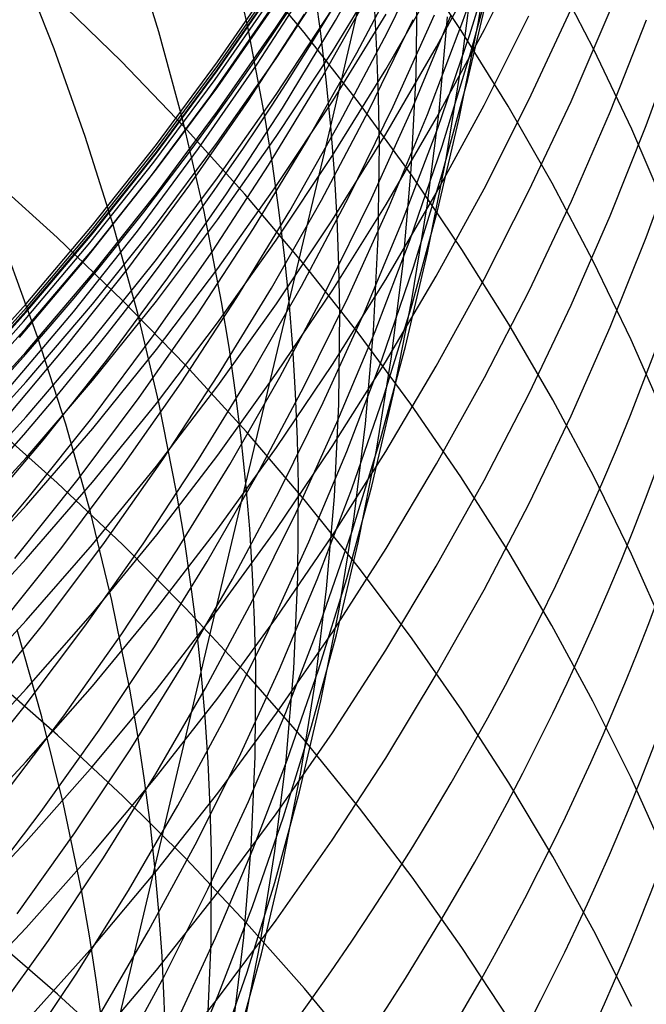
# Model space of a CAD drawing. Extents: x -383 to 1849, y -1185 to -529.
# Tile 837 of 870: x 1843.13 to 1846.12, y -941.3 to -936.61. Entities that reach past the tile are written whole.
import ezdxf

# ---------------------------------------------------------------- set-up
doc = ezdxf.new("R2010")
doc.units = 0
doc.layers.add('PREDEFINITO', color=7, linetype='CONTINUOUS')

msp = doc.modelspace()

# ---------------------------------------------------------------- linework, layer by layer
at = {"layer": 'PREDEFINITO'}
for p, q in [((1844.610854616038, -937.1159266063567, 533.3554544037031), (1844.984001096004, -935.524609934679, 536.637309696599)), ((1845.240708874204, -936.6163531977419, 550.1332554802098), (1845.394374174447, -936.1673536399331, 550.0057751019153)), ((1845.315498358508, -936.6193470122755, 542.8323732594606), (1845.389762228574, -936.1648543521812, 542.6670928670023)), ((1844.215445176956, -936.6435224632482, 531.1156261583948), (1844.116434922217, -936.2102096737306, 530.9137670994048)), ((1844.633831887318, -936.6125915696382, 562.1779679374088), (1844.874459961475, -936.1871061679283, 562.1211745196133)), ((1845.273907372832, -936.6795307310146, 548.3610310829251), (1845.412067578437, -936.2287414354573, 548.2237206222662)), ((1845.343755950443, -936.655206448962, 593.0404572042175), (1845.558135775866, -936.2273696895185, 593.1554052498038)), ((1843.791135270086, -936.666894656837, 529.0729546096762), (1843.659212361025, -936.2422793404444, 528.8692016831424)), ((1844.35083622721, -936.6446653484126, 581.6288093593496), (1844.618060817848, -936.2346574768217, 581.6806192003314)), ((1844.880714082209, -936.6688804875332, 557.1193514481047), (1845.093337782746, -936.2330952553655, 557.0323912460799)), ((1845.232454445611, -936.6598551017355, 627.5173341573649), (1844.994704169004, -936.3039700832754, 627.7605751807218)), ((1845.11437779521, -936.7386188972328, 591.3549709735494), (1845.342385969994, -936.3153172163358, 591.4601209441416)), ((1845.278968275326, -936.7642547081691, 546.5761174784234), (1845.401487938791, -936.3120784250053, 546.4290109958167)), ((1843.291606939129, -936.748178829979, 527.0308424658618), (1843.127917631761, -936.3338460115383, 526.8265384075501)), ((1844.483964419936, -936.6707987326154, 629.8216751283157), (1844.207507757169, -936.3391409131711, 630.0570834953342)), ((1844.618382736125, -936.7603884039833, 586.4682263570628), (1844.872839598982, -936.3464335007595, 586.5447654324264)), ((1844.735084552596, -936.7670883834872, 558.8386716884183), (1844.961683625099, -936.3369461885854, 558.7621298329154)), ((1845.234914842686, -936.8212294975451, 541.0238465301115), (1845.292198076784, -936.3680039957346, 540.849901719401)), ((1844.070973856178, -936.8094179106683, 576.9650839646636), (1844.350800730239, -936.4055932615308, 576.9880133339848)), ((1844.260454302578, -936.8204296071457, 567.1663954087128), (1844.527664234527, -936.4085779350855, 567.139101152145)), ((1844.351091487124, -936.7938092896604, 583.2317727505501), (1844.618392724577, -936.3853222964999, 583.290645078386)), ((1845.865213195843, -936.7506592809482, 625.2026740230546), (1845.669666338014, -936.3746945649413, 625.4499596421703)), ((1844.069564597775, -936.8522317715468, 573.7013301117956), (1844.349552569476, -936.4486173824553, 573.7113000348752)), ((1844.071008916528, -936.8462234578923, 578.4078461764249), (1844.350840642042, -936.4432799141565, 578.4427242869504)), ((1844.071603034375, -936.8280499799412, 575.435875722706), (1844.351469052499, -936.4242546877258, 575.4487206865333)), ((1844.56342018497, -936.6744774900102, 533.1544795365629), (1844.533247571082, -936.4541001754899, 533.0548037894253)), ((1844.56772825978, -936.88575926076, 560.5432930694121), (1844.808026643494, -936.4615359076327, 560.4770117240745)), ((1844.872756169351, -936.8458510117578, 589.6863902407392), (1845.114029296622, -936.4272049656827, 589.7817326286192)), ((1845.017432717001, -936.8736270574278, 537.1998515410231), (1845.023385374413, -936.4239995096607, 537.0108189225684)), ((1845.264068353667, -936.8948695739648, 544.7880482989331), (1845.370491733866, -936.4422806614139, 544.6314718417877)), ((1843.610540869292, -936.807032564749, 632.093795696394), (1843.297362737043, -936.5013423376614, 632.3187796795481)), ((1844.058746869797, -936.894427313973, 572.0657255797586), (1844.338766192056, -936.4906536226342, 572.0669563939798)), ((1844.072215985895, -936.9287148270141, 579.9459001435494), (1844.352114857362, -936.5266403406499, 579.9896483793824)), ((1844.351118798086, -936.9651319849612, 584.8235019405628), (1844.618427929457, -936.5578958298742, 584.8902352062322)), ((1844.831029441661, -936.7558877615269, 535.18528597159), (1844.818762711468, -936.5329640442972, 535.0878104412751)), ((1844.039039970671, -936.9704932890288, 570.4435970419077), (1844.319001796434, -936.5666899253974, 570.4352419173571)), ((1844.218961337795, -936.9946658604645, 565.5365894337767), (1844.486018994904, -936.5834375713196, 565.4999096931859)), ((1844.619923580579, -936.9954687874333, 588.0315143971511), (1844.874379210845, -936.5831809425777, 588.1168371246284)), ((1844.908388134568, -937.022845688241, 553.7557873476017), (1845.106285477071, -936.5851036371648, 553.6491603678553)), ((1845.001678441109, -937.0264532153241, 552.0133010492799), (1845.184943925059, -936.5851664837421, 551.896466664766)), ((1845.127167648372, -937.0471732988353, 539.2058216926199), (1845.167276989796, -936.5956492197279, 539.0234491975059)), ((1845.341971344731, -937.0160245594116, 594.6172583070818), (1845.556292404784, -936.589977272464, 594.740641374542)), ((1845.556036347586, -936.9916714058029, 596.3168772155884), (1845.756511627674, -936.561912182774, 596.4501262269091)), ((1845.756775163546, -936.998582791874, 598.0250355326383), (1845.943162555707, -936.5659103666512, 598.1681699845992)), ((1844.071003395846, -937.0459003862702, 581.5777979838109), (1844.35083622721, -936.6446653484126, 581.6288093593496)), ((1844.29792283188, -937.0786324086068, 531.3201234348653), (1844.215445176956, -936.6435224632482, 531.1156261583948)), ((1844.380080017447, -937.0302931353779, 562.2340734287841), (1844.633831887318, -936.6125915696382, 562.1779679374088)), ((1844.792328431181, -937.0416444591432, 555.4855148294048), (1845.004473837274, -936.6076363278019, 555.3890091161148)), ((1845.072437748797, -937.0605492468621, 550.2602470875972), (1845.240708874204, -936.6163531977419, 550.1332554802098)), ((1845.225404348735, -937.0713710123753, 542.9979564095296), (1845.315498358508, -936.6193470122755, 542.8323732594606)), ((1845.945033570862, -937.044907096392, 599.7397596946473), (1846.117098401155, -936.6104226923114, 599.8927377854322)), ((1843.907163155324, -937.0940841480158, 529.2798129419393), (1843.791135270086, -936.666894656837, 529.0729546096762)), ((1844.747696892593, -937.0090975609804, 629.581174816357), (1844.483964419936, -936.6707987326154, 629.8216751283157)), ((1844.589302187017, -936.895103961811, 533.2547033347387), (1844.56342018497, -936.6744774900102, 533.1544795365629)), ((1844.654474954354, -937.0979130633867, 557.2055458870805), (1844.880714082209, -936.6688804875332, 557.1193514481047)), ((1845.115767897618, -937.0763553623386, 592.9270103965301), (1845.343755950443, -936.655206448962, 593.0404572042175)), ((1845.120882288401, -937.1259912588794, 548.4979741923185), (1845.273907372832, -936.6795307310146, 548.3610310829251)), ((1845.456568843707, -937.0213381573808, 627.269910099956), (1845.232454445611, -936.6598551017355, 627.5173341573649)), ((1846.115817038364, -937.1131511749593, 601.46481744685), (1846.273362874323, -936.6771567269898, 601.6277635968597)), ((1843.440044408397, -937.1658520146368, 527.2387466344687), (1843.291606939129, -936.748178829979, 527.0308424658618)), ((1844.873021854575, -937.1547373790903, 591.2513075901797), (1845.11437779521, -936.7386188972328, 591.3549709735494)), ((1844.071190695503, -937.1935411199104, 583.1738516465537), (1844.351091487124, -936.7938092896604, 583.2317727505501)), ((1844.351077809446, -937.1661175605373, 586.3929030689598), (1844.618382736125, -936.7603884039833, 586.4682263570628)), ((1844.495120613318, -937.1899683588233, 558.9144288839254), (1844.735084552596, -936.7670883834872, 558.8386716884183)), ((1844.838991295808, -936.9788572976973, 535.2831910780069), (1844.831029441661, -936.7558877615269, 535.18528597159)), ((1845.141366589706, -937.2126112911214, 546.7230104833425), (1845.278968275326, -936.7642547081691, 546.5761174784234)), ((1846.046228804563, -937.1311676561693, 624.9520593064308), (1845.865213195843, -936.7506592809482, 625.2026740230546)), ((1843.911916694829, -937.1203644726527, 631.8627734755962), (1843.610540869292, -936.807032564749, 632.093795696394)), ((1843.778786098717, -937.20394285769, 576.94236479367), (1844.070973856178, -936.8094179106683, 576.9650839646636)), ((1843.779375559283, -937.2225464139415, 575.4230278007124), (1844.071603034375, -936.8280499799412, 575.435875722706)), ((1843.980623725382, -937.2234844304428, 567.1932151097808), (1844.260454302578, -936.8204296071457, 567.1663954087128)), ((1845.161555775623, -937.2724382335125, 541.1983100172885), (1845.234914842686, -936.8212294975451, 541.0238465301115)), ((1843.777207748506, -937.2465407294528, 573.6913499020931), (1844.069564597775, -936.8522317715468, 573.7013301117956)), ((1843.778815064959, -937.2398729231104, 578.3734534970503), (1844.071008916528, -936.8462234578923, 578.4078461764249)), ((1844.314312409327, -937.3022187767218, 560.6087951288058), (1844.56772825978, -936.88575926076, 560.5432930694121)), ((1844.618380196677, -937.2568074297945, 589.5924971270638), (1844.872756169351, -936.8458510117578, 589.6863902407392)), ((1844.994700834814, -937.3226078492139, 537.3901218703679), (1845.017432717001, -936.8736270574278, 537.1998515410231)), ((1843.766360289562, -937.2888968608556, 572.0643700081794), (1844.058746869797, -936.894427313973, 572.0657255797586)), ((1843.779948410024, -937.3215060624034, 579.9028427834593), (1844.072215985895, -936.9287148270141, 579.9459001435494)), ((1844.610854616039, -937.1159266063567, 533.3554544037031), (1844.589302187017, -936.895103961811, 533.2547033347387)), ((1845.142318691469, -937.34410775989, 544.9445757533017), (1845.264068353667, -936.8948695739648, 544.7880482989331)), ((1843.746726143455, -937.3650085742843, 570.451696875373), (1844.039039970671, -936.9704932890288, 570.4435970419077)), ((1844.071211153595, -937.3636334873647, 584.7578887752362), (1844.351118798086, -936.9651319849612, 584.8235019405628)), ((1844.842677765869, -937.201817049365, 535.3814983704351), (1844.838991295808, -936.9788572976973, 535.2831910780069)), ((1843.939281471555, -937.3971115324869, 565.5726805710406), (1844.218961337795, -936.9946658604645, 565.5365894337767)), ((1844.352603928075, -937.3995489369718, 587.9475824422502), (1844.619923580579, -936.9954687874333, 588.0315143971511)), ((1844.696622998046, -937.4543327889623, 553.8616251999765), (1844.908388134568, -937.022845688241, 553.7557873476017)), ((1844.99840328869, -937.3536649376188, 629.3358471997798), (1844.747696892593, -937.0090975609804, 629.581174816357)), ((1844.804296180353, -937.461974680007, 552.1294155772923), (1845.001678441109, -937.0264532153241, 552.0133010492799)), ((1845.11405336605, -937.4354298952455, 594.4955021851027), (1845.341971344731, -937.0160245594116, 594.6172583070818)), ((1845.341719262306, -937.4152953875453, 596.1852365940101), (1845.556036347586, -936.9916714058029, 596.3168772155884)), ((1845.666744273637, -937.3880382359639, 627.0185622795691), (1845.456568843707, -937.0213381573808, 627.269910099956)), ((1845.556297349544, -937.4256191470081, 597.8834743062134), (1845.756775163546, -936.998582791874, 598.0250355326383)), ((1843.778808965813, -937.4378729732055, 581.5276457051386), (1844.071003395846, -937.0459003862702, 581.5777979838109)), ((1844.113451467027, -937.4397240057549, 562.2894266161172), (1844.380080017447, -937.0302931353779, 562.2340734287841)), ((1844.56656375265, -937.4689135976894, 555.5811848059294), (1844.792328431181, -937.0416444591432, 555.4855148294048)), ((1844.874419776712, -937.4903428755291, 592.8151923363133), (1845.115767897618, -937.0763553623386, 592.9270103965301)), ((1844.889803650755, -937.499468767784, 550.3866111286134), (1845.072437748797, -937.0605492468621, 550.2602470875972)), ((1845.070748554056, -937.4971622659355, 539.3889659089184), (1845.127167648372, -937.0471732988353, 539.2058216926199)), ((1845.119722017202, -937.5204670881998, 543.1636630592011), (1845.225404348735, -937.0713710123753, 542.9979564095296)), ((1845.75861644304, -937.474228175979, 599.588307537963), (1845.945033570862, -937.044907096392, 599.7397596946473)), ((1844.006982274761, -937.5234304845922, 529.4895969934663), (1843.907163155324, -937.0940841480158, 529.2798129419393)), ((1844.201186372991, -937.4409684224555, 631.6259866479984), (1843.911916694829, -937.1203644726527, 631.8627734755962)), ((1844.332863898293, -937.2967301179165, 531.4233075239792), (1844.29792283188, -937.0786324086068, 531.3201234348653)), ((1844.412025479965, -937.9525644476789, 531.7363429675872), (1844.610854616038, -937.1159266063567, 533.3554544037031)), ((1844.414867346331, -937.5197090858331, 557.2908774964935), (1844.654474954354, -937.0979130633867, 557.2055458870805)), ((1844.62804991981, -937.3368921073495, 533.4567106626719), (1844.610854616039, -937.1159266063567, 533.3554544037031)), ((1845.94367981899, -937.5444732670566, 601.3033266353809), (1846.115817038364, -937.1131511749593, 601.46481744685)), ((1843.572915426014, -937.586451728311, 527.4500646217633), (1843.440044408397, -937.1658520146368, 527.2387466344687)), ((1844.071173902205, -937.5631397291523, 586.3188837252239), (1844.351077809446, -937.1661175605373, 586.3929030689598)), ((1844.618567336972, -937.5631973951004, 591.1492488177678), (1844.873021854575, -937.1547373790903, 591.2513075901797)), ((1844.953235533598, -937.5676530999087, 548.6344010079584), (1845.120882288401, -937.1259912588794, 548.4979741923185)), ((1846.212411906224, -937.515837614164, 624.6983648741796), (1846.046228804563, -937.1311676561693, 624.9520593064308)), ((1843.474483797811, -937.5886753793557, 576.9198822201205), (1843.778786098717, -937.20394285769, 576.94236479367)), ((1843.778939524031, -937.5840326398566, 583.1169504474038), (1844.071190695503, -937.1935411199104, 583.1738516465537)), ((1844.242037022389, -937.6051023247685, 558.9893156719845), (1844.495120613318, -937.1899683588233, 558.9144288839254)), ((1844.83734252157, -937.6474847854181, 535.579209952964), (1844.842677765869, -937.201817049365, 535.3814983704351)), ((1844.98892492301, -937.6566790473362, 546.8695299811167), (1845.141366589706, -937.2126112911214, 546.7230104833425)), ((1846.115696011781, -937.6468001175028, 603.0266098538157), (1846.273249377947, -937.2141230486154, 603.1981507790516)), ((1843.472730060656, -937.6310541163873, 573.6813704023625), (1843.777207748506, -937.2465407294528, 573.6913499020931)), ((1843.474505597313, -937.6237361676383, 578.3395871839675), (1843.778815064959, -937.2398729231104, 578.3734534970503)), ((1843.475033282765, -937.6072534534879, 575.4101911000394), (1843.779375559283, -937.2225464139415, 575.4230278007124)), ((1843.688420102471, -937.6172529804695, 567.2195283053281), (1843.980623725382, -937.2234844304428, 567.1932151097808)), ((1844.35114824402, -937.659592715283, 589.5001623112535), (1844.618380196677, -937.2568074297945, 589.5924971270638)), ((1843.461854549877, -937.6735722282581, 572.062890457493), (1843.766360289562, -937.2888968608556, 572.0643700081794)), ((1844.048024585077, -937.7104292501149, 560.6734429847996), (1844.314312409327, -937.3022187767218, 560.6087951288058)), ((1844.36355417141, -937.5151196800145, 531.5270865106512), (1844.332863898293, -937.2967301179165, 531.4233075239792)), ((1845.072361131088, -937.7211736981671, 541.3731025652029), (1845.161555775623, -937.2724382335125, 541.1983100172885)), ((1843.305424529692, -937.6481329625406, 633.8844593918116), (1842.98109912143, -937.3549271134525, 634.1088338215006)), ((1843.475559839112, -937.70452325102, 579.860528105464), (1843.779948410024, -937.3215060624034, 579.9028427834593)), ((1844.640906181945, -937.5579458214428, 533.5584448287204), (1844.62804991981, -937.3368921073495, 533.4567106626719)), ((1844.95542770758, -937.7704904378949, 537.5814191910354), (1844.994700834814, -937.3226078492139, 537.3901218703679)), ((1845.23578172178, -937.7041284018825, 629.0859569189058), (1844.99840328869, -937.3536649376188, 629.3358471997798)), ((1845.005482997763, -937.7895286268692, 545.1008837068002), (1845.142318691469, -937.34410775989, 544.9445757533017)), ((1843.442309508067, -937.749746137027, 570.4595309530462), (1843.746726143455, -937.3650085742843, 570.451696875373)), ((1843.647226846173, -937.790286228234, 565.6081404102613), (1843.939281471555, -937.3971115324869, 565.5726805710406)), ((1843.77895442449, -937.7529169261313, 584.6934737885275), (1844.071211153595, -937.3636334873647, 584.7578887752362)), ((1844.07266825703, -937.7949407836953, 587.8651399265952), (1844.352603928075, -937.3995489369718, 587.9475824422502)), ((1845.862677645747, -937.7595743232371, 626.7635499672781), (1845.666744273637, -937.3880382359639, 627.0185622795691)), ((1843.474499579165, -937.820093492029, 581.4784131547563), (1843.778808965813, -937.4378729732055, 581.5276457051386)), ((1843.834193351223, -937.8403973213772, 562.3439631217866), (1844.113451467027, -937.4397240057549, 562.2894266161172)), ((1844.478046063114, -937.7684747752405, 631.3837088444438), (1844.201186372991, -937.4409684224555, 631.6259866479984)), ((1844.872785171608, -937.8477189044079, 594.3755105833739), (1845.11405336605, -937.4354298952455, 594.4955021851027)), ((1845.113806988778, -937.8323122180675, 596.0553511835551), (1845.341719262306, -937.4152953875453, 596.1852365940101)), ((1845.341975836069, -937.8465507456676, 597.743642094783), (1845.556297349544, -937.4256191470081, 597.8834743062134)), ((1844.327424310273, -937.8889606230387, 555.67591114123), (1844.56656375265, -937.4689135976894, 555.5811848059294)), ((1844.471236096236, -937.8790882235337, 553.9665565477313), (1844.696622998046, -937.4543327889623, 553.8616251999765)), ((1844.593042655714, -937.8912567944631, 552.2446823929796), (1844.804296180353, -937.461974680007, 552.1294155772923)), ((1844.619959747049, -937.8966954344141, 592.7051305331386), (1844.874419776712, -937.4903428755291, 592.8151923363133)), ((1844.998258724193, -937.9451606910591, 539.5726809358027), (1845.070748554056, -937.4971622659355, 539.3889659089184)), ((1845.558095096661, -937.8979236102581, 599.4385452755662), (1845.75861644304, -937.474228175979, 599.588307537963)), ((1844.090278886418, -937.9545163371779, 529.702127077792), (1844.006982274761, -937.5234304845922, 529.4895969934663)), ((1844.162138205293, -937.9337846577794, 557.3752492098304), (1844.414867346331, -937.5197090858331, 557.2908774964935)), ((1844.389954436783, -937.7337486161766, 531.6314388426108), (1844.36355417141, -937.5151196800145, 531.5270865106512)), ((1844.693049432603, -937.9326387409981, 550.5122088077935), (1844.889803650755, -937.499468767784, 550.3866111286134)), ((1844.998693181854, -937.9661759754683, 543.3293139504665), (1845.119722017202, -937.5204670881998, 543.1636630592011)), ((1845.757200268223, -937.9706651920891, 601.1434637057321), (1845.94367981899, -937.5444732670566, 601.3033266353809)), ((1843.158313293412, -937.9631227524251, 576.8976626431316), (1843.474483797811, -937.5886753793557, 576.9198822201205)), ((1843.474587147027, -937.964798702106, 583.0611378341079), (1843.778939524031, -937.5840326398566, 583.1169504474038)), ((1843.689905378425, -938.0095641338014, 527.6646101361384), (1843.572915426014, -937.586451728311, 527.4500646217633)), ((1843.778920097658, -937.9509736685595, 586.2462564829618), (1844.071173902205, -937.5631397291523, 586.3188837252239)), ((1844.351263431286, -937.963523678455, 591.048912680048), (1844.618567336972, -937.5631973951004, 591.1492488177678)), ((1844.649452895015, -937.779032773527, 533.6606283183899), (1844.640906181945, -937.5579458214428, 533.5584448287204)), ((1844.771210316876, -938.0040463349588, 548.7701625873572), (1844.953235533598, -937.5676530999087, 548.6344010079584)), ((1843.156379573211, -938.0052817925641, 573.671402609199), (1843.472730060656, -937.6310541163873, 573.6813704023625)), ((1843.158327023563, -937.9973210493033, 578.3062881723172), (1843.474505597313, -937.6237361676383, 578.3395871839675)), ((1843.158822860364, -937.9816805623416, 575.3973798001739), (1843.475033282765, -937.6072534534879, 575.4101911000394)), ((1843.384091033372, -938.001245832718, 567.2453030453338), (1843.688420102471, -937.6172529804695, 567.2195283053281)), ((1843.97607899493, -938.0120064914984, 559.0632463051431), (1844.242037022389, -937.6051023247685, 558.9893156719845)), ((1843.145477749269, -938.0479633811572, 572.06128770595), (1843.461854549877, -937.6735722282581, 572.062890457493)), ((1843.61823443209, -937.9492178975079, 633.6536225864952), (1843.305424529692, -937.6481329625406, 633.8844593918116)), ((1844.0713071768, -938.0537253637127, 589.4094948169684), (1844.35114824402, -937.659592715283, 589.5001623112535)), ((1844.815259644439, -938.0924461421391, 535.7782015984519), (1844.83734252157, -937.6474847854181, 535.579209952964)), ((1844.821885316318, -938.0959888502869, 547.0155159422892), (1844.98892492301, -937.6566790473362, 546.8695299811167)), ((1845.943551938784, -938.0748346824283, 602.8566157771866), (1846.115696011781, -937.6468001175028, 603.0266098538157)), ((1843.212754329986, -938.1215253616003, 525.6280652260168), (1843.063246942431, -937.7079713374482, 525.4128314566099)), ((1843.159297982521, -938.0772755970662, 579.8190079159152), (1843.475559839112, -937.70452325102, 579.860528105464)), ((1843.769110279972, -938.1099054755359, 560.7371617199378), (1844.048024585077, -937.7104292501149, 560.6734429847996)), ((1844.412025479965, -937.9525644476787, 531.7363429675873), (1844.389954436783, -937.7337486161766, 531.6314388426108)), ((1844.967571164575, -938.1669793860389, 541.5480345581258), (1845.072361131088, -937.7211736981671, 541.3731025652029)), ((1845.459530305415, -938.0601154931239, 628.8317686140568), (1845.23578172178, -937.7041284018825, 629.0859569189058)), ((1843.126039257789, -938.12421633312, 570.4670888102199), (1843.442309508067, -937.749746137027, 570.4595309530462)), ((1843.474598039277, -938.1324988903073, 584.6303350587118), (1843.77895442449, -937.7529169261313, 584.6934737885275)), ((1844.742191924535, -938.1025138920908, 631.1362136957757), (1844.478046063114, -937.7684747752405, 631.3837088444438)), ((1844.653719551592, -938.000097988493, 533.7632325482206), (1844.649452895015, -937.779032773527, 533.6606283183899)), ((1844.899851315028, -938.2168233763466, 537.7735327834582), (1844.95542770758, -937.7704904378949, 537.5814191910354)), ((1846.044065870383, -938.135565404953, 626.5051324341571), (1845.862677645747, -937.7595743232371, 626.7635499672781)), ((1843.158321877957, -938.1920723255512, 581.4301609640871), (1843.474499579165, -937.820093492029, 581.4784131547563)), ((1843.343044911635, -938.1737015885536, 565.6429262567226), (1843.647226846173, -937.790286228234, 565.6081404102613)), ((1843.780364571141, -938.1811637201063, 587.7842855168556), (1844.07266825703, -937.7949407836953, 587.8651399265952)), ((1844.853801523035, -938.230665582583, 545.2568016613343), (1845.005482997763, -937.7895286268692, 545.1008837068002)), ((1843.5425527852, -938.2318262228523, 562.3976185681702), (1843.834193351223, -937.8403973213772, 562.3439631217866)), ((1844.618413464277, -938.2524172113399, 594.2574210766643), (1844.872785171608, -937.8477189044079, 594.3755105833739)), ((1844.872546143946, -938.2422499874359, 595.9273678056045), (1845.113806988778, -937.8323122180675, 596.0553511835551)), ((1845.114057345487, -938.2609089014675, 597.6056946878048), (1845.341975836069, -937.8465507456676, 597.743642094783)), ((1844.075154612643, -938.3013024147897, 555.7695859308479), (1844.327424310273, -937.8889606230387, 555.67591114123)), ((1844.232473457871, -938.2966352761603, 554.0704640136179), (1844.471236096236, -937.8790882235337, 553.9665565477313)), ((1844.352635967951, -938.2949394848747, 592.5969524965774), (1844.619959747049, -937.8966954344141, 592.7051305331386)), ((1844.36816338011, -938.3138254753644, 552.358973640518), (1844.593042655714, -937.8912567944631, 552.2446823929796)), ((1845.343717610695, -938.3155310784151, 599.2906368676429), (1845.558095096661, -937.8979236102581, 599.4385452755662)), ((1842.830520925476, -938.3267922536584, 576.8757324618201), (1843.158313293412, -937.9631227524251, 576.8976626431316)), ((1843.158382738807, -938.3353541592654, 583.0064824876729), (1843.474587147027, -937.964798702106, 583.0611378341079)), ((1843.474565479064, -938.3291381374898, 586.1751094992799), (1843.778920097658, -937.9509736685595, 586.2462564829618)), ((1843.919227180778, -938.2578184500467, 633.4166034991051), (1843.61823443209, -937.9492178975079, 633.6536225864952)), ((1843.896534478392, -938.3396558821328, 557.4585639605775), (1844.162138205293, -937.9337846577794, 557.3752492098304)), ((1844.071359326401, -938.355240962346, 590.9504172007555), (1844.351263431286, -937.963523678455, 591.048912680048)), ((1844.125633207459, -938.1705811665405, 529.809365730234), (1844.090278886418, -937.9545163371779, 529.702127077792)), ((1844.206049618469, -938.8202372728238, 530.1347065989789), (1844.412025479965, -937.9525644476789, 531.7363429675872)), ((1844.429739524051, -938.1715143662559, 531.8417759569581), (1844.412025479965, -937.9525644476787, 531.7363429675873)), ((1844.48241794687, -938.3595861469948, 550.6369013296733), (1844.693049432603, -937.9326387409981, 550.5122088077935)), ((1844.86255966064, -938.4080384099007, 543.4947298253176), (1844.998693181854, -937.9661759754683, 543.3293139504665)), ((1844.909937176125, -938.3907131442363, 539.7567658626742), (1844.998258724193, -937.9451606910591, 539.5726809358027)), ((1842.828404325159, -938.368733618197, 573.6614575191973), (1843.156379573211, -938.0052817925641, 573.671402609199)), ((1842.830525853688, -938.3601354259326, 578.2735973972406), (1843.158327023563, -937.9973210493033, 578.3062881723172)), ((1842.83099094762, -938.3453372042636, 575.384608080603), (1843.158822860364, -937.9816805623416, 575.3973798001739)), ((1843.067884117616, -938.3749735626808, 567.2705073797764), (1843.384091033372, -938.001245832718, 567.2453030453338)), ((1843.79069965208, -938.4347753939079, 527.8821968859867), (1843.689905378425, -938.0095641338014, 527.6646101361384)), ((1843.697491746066, -938.4101970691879, 559.1361350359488), (1843.97607899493, -938.0120064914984, 559.0632463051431)), ((1844.575049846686, -938.4347010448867, 548.9051099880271), (1844.771210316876, -938.0040463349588, 548.7701625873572)), ((1844.649530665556, -938.441943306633, 533.9695888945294), (1844.653719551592, -938.000097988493, 533.7632325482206)), ((1845.556627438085, -938.3912691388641, 600.9854012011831), (1845.757200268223, -937.9706651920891, 601.1434637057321)), ((1842.817477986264, -938.411580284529, 572.059562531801), (1843.145477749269, -938.0479633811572, 572.06128770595)), ((1843.779103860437, -938.4387238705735, 589.3206036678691), (1844.0713071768, -938.0537253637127, 589.4094948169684)), ((1845.669347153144, -938.4212537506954, 628.573546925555), (1845.459530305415, -938.0601154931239, 628.8317686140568)), ((1842.831410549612, -938.4392723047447, 579.7783340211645), (1843.159297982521, -938.0772755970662, 579.8190079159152)), ((1844.64048981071, -938.5300715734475, 547.1608083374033), (1844.821885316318, -938.0959888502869, 547.0155159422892)), ((1844.993320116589, -938.4427161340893, 630.8837748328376), (1844.742191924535, -938.1025138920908, 631.1362136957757)), ((1844.77666507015, -938.5362562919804, 535.9782541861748), (1844.815259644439, -938.0924461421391, 535.7782015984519)), ((1845.757066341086, -938.4977725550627, 602.6883501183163), (1845.943551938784, -938.0748346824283, 602.8566157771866)), ((1843.158391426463, -938.5018959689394, 584.5685506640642), (1843.474598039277, -938.1324988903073, 584.6303350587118)), ((1843.34671140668, -938.5379378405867, 525.8468389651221), (1843.212754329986, -938.1215253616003, 525.6280652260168)), ((1843.477814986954, -938.5001622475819, 560.7998764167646), (1843.769110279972, -938.1099054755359, 560.7371617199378)), ((1846.210605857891, -938.515630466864, 626.2435689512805), (1846.044065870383, -938.135565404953, 626.5051324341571)), ((1842.830522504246, -938.5533198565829, 581.3829497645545), (1843.158321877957, -938.1920723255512, 581.4301609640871)), ((1843.026983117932, -938.5468692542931, 565.676995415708), (1843.343044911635, -938.1737015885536, 565.6429262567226)), ((1843.475940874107, -938.5577371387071, 587.7051178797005), (1843.780364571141, -938.1811637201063, 587.7842855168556)), ((1844.156739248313, -938.3869243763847, 529.9172235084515), (1844.125633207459, -938.1705811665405, 529.809365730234)), ((1844.4431145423, -938.390544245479, 531.9477093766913), (1844.429739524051, -938.1715143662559, 531.8417759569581)), ((1844.847426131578, -938.6093987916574, 541.7229163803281), (1844.967571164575, -938.1669793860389, 541.5480345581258)), ((1843.238776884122, -938.6135238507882, 562.4503285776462), (1843.5425527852, -938.2318262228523, 562.3976185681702)), ((1844.618183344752, -938.6446367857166, 595.8014332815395), (1844.872546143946, -938.2422499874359, 595.9273678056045)), ((1844.687514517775, -938.6670520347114, 545.4121591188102), (1844.853801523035, -938.230665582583, 545.2568016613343)), ((1844.828209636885, -938.6611552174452, 537.9662519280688), (1844.899851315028, -938.2168233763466, 537.7735327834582)), ((1844.20810112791, -938.5735711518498, 633.1736822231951), (1843.919227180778, -938.2578184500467, 633.4166034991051)), ((1843.980581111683, -938.7064972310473, 554.1732302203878), (1844.232473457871, -938.2966352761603, 554.0704640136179)), ((1844.072696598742, -938.6846014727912, 592.4907857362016), (1844.352635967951, -938.2949394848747, 592.5969524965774)), ((1844.351184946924, -938.6490504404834, 594.1413712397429), (1844.618413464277, -938.2524172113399, 594.2574210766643)), ((1844.872788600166, -938.668224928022, 597.469787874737), (1845.114057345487, -938.2609089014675, 597.6056946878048)), ((1842.83057547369, -938.6952138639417, 582.9530530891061), (1843.158382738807, -938.3353541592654, 583.0064824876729)), ((1843.158359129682, -938.697151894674, 586.1055309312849), (1843.474565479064, -938.3291381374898, 586.1751094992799)), ((1843.61830311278, -938.7368388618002, 557.5407246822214), (1843.896534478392, -938.3396558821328, 557.4585639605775)), ((1843.809999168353, -938.7054558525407, 555.8621012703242), (1844.075154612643, -938.3013024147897, 555.7695859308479)), ((1844.129903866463, -938.7292066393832, 552.4721614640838), (1844.36816338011, -938.3138254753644, 552.358973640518)), ((1845.11573206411, -938.7265882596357, 599.1447462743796), (1845.343717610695, -938.3155310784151, 599.2906368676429)), ((1843.779104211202, -938.7378739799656, 590.8538804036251), (1844.071359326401, -938.355240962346, 590.9504172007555)), ((1844.183557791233, -938.6034938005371, 530.0256779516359), (1844.156739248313, -938.3869243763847, 529.9172235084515)), ((1844.258152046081, -938.7798379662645, 550.7605498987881), (1844.48241794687, -938.3595861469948, 550.6369013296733)), ((1844.452179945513, -938.6095996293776, 532.054113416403), (1844.4431145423, -938.390544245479, 531.9477093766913)), ((1844.806022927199, -938.8333641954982, 539.9410197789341), (1844.909937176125, -938.3907131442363, 539.7567658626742)), ((1843.406520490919, -938.7991902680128, 559.2078961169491), (1843.697491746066, -938.4101970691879, 559.1361350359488)), ((1843.874983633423, -938.8616716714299, 528.1026385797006), (1843.79069965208, -938.4347753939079, 527.8821968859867)), ((1844.364997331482, -938.8591473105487, 549.0390942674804), (1844.575049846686, -938.4347010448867, 548.9051099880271)), ((1844.711563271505, -938.8455951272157, 543.659731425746), (1844.86255966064, -938.4080384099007, 543.4947298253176)), ((1845.342210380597, -938.8058272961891, 600.8293116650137), (1845.556627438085, -938.3912691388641, 600.9854012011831)), ((1845.864930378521, -938.7871707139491, 628.3115564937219), (1845.669347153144, -938.4212537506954, 628.573546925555)), ((1843.47478516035, -938.8141067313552, 589.2335978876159), (1843.779103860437, -938.4387238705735, 589.3206036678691)), ((1844.628575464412, -938.8830419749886, 534.1772851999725), (1844.649530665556, -938.441943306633, 533.9695888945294)), ((1845.231126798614, -938.7887118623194, 630.6266658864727), (1844.993320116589, -938.4427161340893, 630.8837748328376)), ((1842.830584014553, -938.860624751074, 584.5081986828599), (1843.158391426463, -938.5018959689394, 584.5685506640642)), ((1843.306187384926, -938.8174689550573, 635.4334315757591), (1842.981936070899, -938.5292151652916, 635.6632039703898)), ((1843.174384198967, -938.8807143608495, 560.8615121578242), (1843.477814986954, -938.5001622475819, 560.7998764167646)), ((1844.444980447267, -938.9584580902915, 547.3052471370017), (1844.64048981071, -938.5300715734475, 547.1608083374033)), ((1845.556488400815, -938.9151595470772, 602.5219944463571), (1845.757066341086, -938.4977725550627, 602.6883501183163)), ((1843.159645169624, -938.9241804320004, 587.6277356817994), (1843.475940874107, -938.5577371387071, 587.7051178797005)), ((1843.464801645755, -938.9567990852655, 526.0689602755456), (1843.34671140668, -938.5379378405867, 525.8468389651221)), ((1844.484554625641, -938.8961125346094, 632.9251388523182), (1844.20810112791, -938.5735711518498, 633.1736822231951)), ((1844.721794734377, -938.9784704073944, 536.1791485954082), (1844.77666507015, -938.5362562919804, 535.9782541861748)), ((1842.923112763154, -938.9850033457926, 562.5020287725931), (1843.238776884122, -938.6135238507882, 562.4503285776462)), ((1844.206049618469, -938.8202372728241, 530.134706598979), (1844.183557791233, -938.6034938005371, 530.0256779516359)), ((1844.456965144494, -938.8286260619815, 532.1609582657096), (1844.452179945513, -938.6095996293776, 532.054113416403)), ((1844.71216628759, -939.0479754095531, 541.897558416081), (1844.847426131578, -938.6093987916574, 541.7229163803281)), ((1844.071346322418, -939.0371442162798, 594.0274986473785), (1844.351184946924, -938.6490504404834, 594.1413712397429)), ((1844.350965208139, -939.0390007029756, 595.677694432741), (1844.618183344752, -938.6446367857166, 595.8014332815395)), ((1844.506862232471, -939.0982213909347, 545.5667855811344), (1844.687514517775, -938.6670520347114, 545.4121591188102)), ((1844.618416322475, -939.0680301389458, 597.3360774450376), (1844.872788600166, -938.668224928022, 597.469787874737)), ((1844.740740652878, -939.1030345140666, 538.1593659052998), (1844.828209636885, -938.6611552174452, 537.9662519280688)), ((1842.83055013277, -939.054533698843, 586.037608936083), (1843.158359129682, -938.697151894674, 586.1055309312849)), ((1843.532202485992, -939.1009378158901, 555.9533492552), (1843.809999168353, -938.7054558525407, 555.8621012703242)), ((1843.715805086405, -939.1081973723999, 554.2747377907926), (1843.980581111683, -938.7064972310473, 554.1732302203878)), ((1843.780389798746, -939.0652078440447, 592.3867577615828), (1844.072696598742, -938.6846014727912, 592.4907857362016)), ((1843.32769105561, -939.1248496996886, 557.6216343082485), (1843.61830311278, -938.7368388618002, 557.5407246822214)), ((1843.474747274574, -939.1109474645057, 590.7594203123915), (1843.779104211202, -938.7378739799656, 590.8538804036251)), ((1843.878509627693, -939.1369262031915, 552.5841180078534), (1844.129903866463, -938.7292066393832, 552.4721614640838)), ((1844.874386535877, -939.1306328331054, 599.0010374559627), (1845.11573206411, -938.7265882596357, 599.1447462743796)), ((1843.103410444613, -939.1785022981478, 559.2784438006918), (1843.406520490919, -938.7991902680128, 559.2078961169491)), ((1844.020494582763, -939.1929211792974, 550.8830157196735), (1844.258152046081, -938.7798379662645, 550.7605498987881)), ((1845.114198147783, -939.2138818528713, 600.6753676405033), (1845.342210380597, -938.8058272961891, 600.8293116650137)), ((1845.455308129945, -939.1401314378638, 630.3651604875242), (1845.231126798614, -938.7887118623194, 630.6266658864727)), ((1846.045978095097, -939.1574939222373, 628.0460619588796), (1845.864930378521, -938.7871707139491, 628.3115564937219)), ((1843.158597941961, -939.1793924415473, 589.148586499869), (1843.47478516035, -938.8141067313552, 589.2335978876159)), ((1843.618919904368, -939.1134721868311, 635.1970429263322), (1843.306187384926, -938.8174689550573, 635.4334315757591)), ((1843.992762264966, -939.7188639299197, 528.5513416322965), (1844.206049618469, -938.8202372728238, 530.1347065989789)), ((1844.141295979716, -939.2769152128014, 549.1719664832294), (1844.364997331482, -938.8591473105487, 549.0390942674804)), ((1844.22418694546, -939.0371023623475, 530.244285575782), (1844.206049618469, -938.8202372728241, 530.134706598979)), ((1844.453812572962, -939.266374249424, 532.3758511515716), (1844.456965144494, -938.8286260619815, 532.1609582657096)), ((1844.545945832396, -939.2783868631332, 543.8241394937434), (1844.711563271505, -938.8455951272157, 543.659731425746)), ((1844.686754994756, -939.2726584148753, 540.1252417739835), (1844.806022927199, -938.8333641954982, 539.9410197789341)), ((1842.859063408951, -939.2510766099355, 560.9219940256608), (1843.174384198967, -938.8807143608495, 560.8615121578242)), ((1843.910835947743, -939.0756223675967, 528.2138718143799), (1843.874983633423, -938.8616716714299, 528.1026385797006)), ((1844.748286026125, -939.2250791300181, 632.6712534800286), (1844.484554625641, -938.8961125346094, 632.9251388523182)), ((1844.591089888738, -939.3229541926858, 534.3860927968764), (1844.628575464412, -938.8830419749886, 534.1772851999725)), ((1842.831725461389, -939.2800129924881, 587.5522375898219), (1843.159645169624, -938.9241804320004, 587.6277356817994)), ((1845.3420673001, -939.3265414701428, 602.3577303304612), (1845.556488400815, -938.9151595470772, 602.5219944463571)), ((1843.566708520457, -939.3776994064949, 526.2942367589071), (1843.464801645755, -938.9567990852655, 526.0689602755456)), ((1844.235599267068, -939.380679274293, 547.4486723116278), (1844.444980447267, -938.9584580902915, 547.3052471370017)), ((1844.650884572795, -939.4186436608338, 536.3806657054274), (1844.721794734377, -938.9784704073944, 536.1791485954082)), ((1843.77914429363, -939.4162241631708, 593.9159408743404), (1844.071346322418, -939.0371442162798, 594.0274986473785)), ((1844.071138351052, -939.4248698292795, 595.5562980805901), (1844.350965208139, -939.0390007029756, 595.677694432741)), ((1844.237987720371, -939.2540355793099, 530.3543853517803), (1844.22418694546, -939.0371023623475, 530.244285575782)), ((1844.562031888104, -939.482252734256, 542.0717710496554), (1844.71216628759, -939.0479754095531, 541.897558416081)), ((1843.475963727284, -939.4362850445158, 592.2849960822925), (1843.780389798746, -939.0652078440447, 592.3867577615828)), ((1843.942442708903, -939.2898391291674, 528.325748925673), (1843.910835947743, -939.0756223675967, 528.2138718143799)), ((1844.351187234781, -939.4598558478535, 597.2047191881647), (1844.618416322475, -939.0680301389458, 597.3360774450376)), ((1843.024945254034, -939.5032044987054, 557.7011957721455), (1843.32769105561, -939.1248496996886, 557.6216343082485)), ((1843.158537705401, -939.4739861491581, 590.6671549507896), (1843.474747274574, -939.1109474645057, 590.7594203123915)), ((1843.242009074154, -939.4872651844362, 556.0432219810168), (1843.532202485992, -939.1009378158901, 555.9533492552)), ((1843.438391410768, -939.5012589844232, 554.3748693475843), (1843.715805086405, -939.1081973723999, 554.2747377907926)), ((1843.614226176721, -939.5365100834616, 552.694715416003), (1843.878509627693, -939.1369262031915, 552.5841180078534)), ((1843.919832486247, -939.4168694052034, 634.9543236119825), (1843.618919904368, -939.1134721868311, 635.1970429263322)), ((1844.312084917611, -939.5237070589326, 545.7205105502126), (1844.506862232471, -939.0982213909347, 545.5667855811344)), ((1844.619929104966, -939.5272024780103, 598.8596743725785), (1844.874386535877, -939.1306328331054, 599.0010374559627)), ((1844.637682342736, -939.5420098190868, 538.3526639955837), (1844.740740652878, -939.1030345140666, 538.1593659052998)), ((1845.665560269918, -939.4966052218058, 630.0995322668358), (1845.455308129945, -939.1401314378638, 630.3651604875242)), ((1842.830789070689, -939.5340994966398, 589.065678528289), (1843.158597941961, -939.1793924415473, 589.148586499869)), ((1846.212188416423, -939.5318509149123, 627.7773279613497), (1846.045978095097, -939.1574939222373, 628.0460619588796)), ((1843.769688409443, -939.5983627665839, 551.0041599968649), (1844.020494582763, -939.1929211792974, 550.8830157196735)), ((1844.998993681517, -939.5601074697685, 632.4123061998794), (1844.748286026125, -939.2250791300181, 632.6712534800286)), ((1844.872839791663, -939.6149749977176, 600.5237416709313), (1845.114198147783, -939.2138818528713, 600.6753676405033)), ((1843.904188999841, -939.6875348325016, 549.3035776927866), (1844.141295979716, -939.2769152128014, 549.1719664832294)), ((1844.247481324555, -939.4709831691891, 530.4649749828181), (1844.237987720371, -939.2540355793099, 530.3543853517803)), ((1844.36594916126, -939.7059543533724, 543.9877747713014), (1844.545945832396, -939.2783868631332, 543.8241394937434)), ((1844.433892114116, -939.7033531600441, 532.5921495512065), (1844.453812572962, -939.266374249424, 532.3758511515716)), ((1844.552372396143, -939.7081403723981, 540.3092309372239), (1844.686754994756, -939.2726584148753, 540.1252417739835)), ((1843.969764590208, -939.5042702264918, 528.4382466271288), (1843.942442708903, -939.2898391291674, 528.325748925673)), ((1844.537309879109, -939.7612401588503, 534.5957830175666), (1844.591089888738, -939.3229541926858, 534.3860927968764)), ((1845.114052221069, -939.7314641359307, 602.1957393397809), (1845.3420673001, -939.3265414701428, 602.3577303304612)), ((1843.474825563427, -939.7858159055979, 593.8068354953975), (1843.77914429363, -939.4162241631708, 593.9159408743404)), ((1843.65211550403, -939.8002291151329, 526.5224760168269), (1843.566708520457, -939.3776994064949, 526.2942367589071)), ((1844.208623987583, -939.7273051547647, 634.7055592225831), (1843.919832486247, -939.4168694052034, 634.9543236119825)), ((1844.012588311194, -939.7962659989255, 547.5909238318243), (1844.235599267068, -939.380679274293, 547.4486723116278)), ((1844.564170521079, -939.8563312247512, 536.5825863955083), (1844.650884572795, -939.4186436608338, 536.3806657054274)), ((1843.15966654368, -939.7973595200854, 592.1856282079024), (1843.475963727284, -939.4362850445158, 592.2849960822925)), ((1843.778949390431, -939.801772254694, 595.4373910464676), (1844.071138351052, -939.4248698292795, 595.5562980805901)), ((1844.071348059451, -939.8432333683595, 597.0758688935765), (1844.351187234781, -939.4598558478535, 597.2047191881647)), ((1842.830724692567, -939.8265147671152, 590.5772023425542), (1843.158537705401, -939.4739861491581, 590.6671549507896)), ((1842.939663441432, -939.8639548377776, 556.1316115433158), (1843.242009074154, -939.4872651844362, 556.0432219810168)), ((1843.148586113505, -939.8852053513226, 554.473507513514), (1843.438391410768, -939.5012589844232, 554.3748693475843)), ((1843.992762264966, -939.7188639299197, 528.5513416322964), (1843.969764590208, -939.5042702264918, 528.4382466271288)), ((1844.252697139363, -939.6878913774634, 530.5760235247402), (1844.247481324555, -939.4709831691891, 530.4649749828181)), ((1844.397263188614, -939.9117742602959, 542.2453646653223), (1844.562031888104, -939.482252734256, 542.0717710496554)), ((1845.86157937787, -939.8577635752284, 629.8300548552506), (1845.665560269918, -939.4966052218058, 630.0995322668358)), ((1843.233417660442, -939.9329420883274, 524.4915042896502), (1843.114373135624, -939.5184382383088, 524.2618513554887)), ((1843.337299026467, -939.9274841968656, 552.803825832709), (1843.614226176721, -939.5365100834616, 552.694715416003)), ((1844.103422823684, -939.9430424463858, 545.8731635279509), (1844.312084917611, -939.5237070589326, 545.7205105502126)), ((1844.352607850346, -939.9158348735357, 598.7208209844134), (1844.619929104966, -939.5272024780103, 598.8596743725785)), ((1844.519272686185, -939.9776296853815, 538.5459354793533), (1844.637682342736, -939.5420098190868, 538.3526639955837)), ((1845.236375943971, -939.9008340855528, 632.1485771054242), (1844.998993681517, -939.5601074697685, 632.4123061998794)), ((1843.505976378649, -939.9956897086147, 551.1238439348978), (1843.769688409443, -939.5983627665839, 551.0041599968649)), ((1844.618384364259, -940.0086489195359, 600.3746062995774), (1844.872839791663, -939.6149749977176, 600.5237416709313)), ((1843.653919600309, -940.0905362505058, 549.4337789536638), (1843.904188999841, -939.6875348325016, 549.3035776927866)), ((1844.250412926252, -940.121374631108, 530.7993735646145), (1844.252697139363, -939.6878913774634, 530.5760235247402)), ((1844.397439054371, -940.1391271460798, 532.8096149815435), (1844.433892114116, -939.7033531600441, 532.5921495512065)), ((1843.307116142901, -940.0206362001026, 636.9565267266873), (1842.982819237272, -939.7370054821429, 637.1919077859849)), ((1843.544842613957, -941.6067464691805, 525.4408343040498), (1843.992762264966, -939.7188639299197, 528.5513416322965)), ((1844.011407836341, -939.9335682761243, 528.6650091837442), (1843.992762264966, -939.7188639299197, 528.5513416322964)), ((1844.171815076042, -940.1278383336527, 544.1504580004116), (1844.36594916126, -939.7059543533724, 543.9877747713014)), ((1844.484993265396, -940.0444239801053, 634.4510353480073), (1844.208623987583, -939.7273051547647, 634.7055592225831)), ((1844.403114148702, -940.1393546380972, 540.4927863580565), (1844.552372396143, -939.7081403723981, 540.3092309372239)), ((1844.872692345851, -940.1294733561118, 602.0362030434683), (1845.114052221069, -939.7314641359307, 602.1957393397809)), ((1842.831746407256, -940.147957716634, 592.088781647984), (1843.15966654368, -939.7973595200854, 592.1856282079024)), ((1843.158636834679, -940.1454450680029, 593.7003200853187), (1843.474825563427, -939.7858159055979, 593.8068354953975)), ((1843.776189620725, -940.2047491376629, 547.7318416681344), (1844.012588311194, -939.7962659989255, 547.5909238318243)), ((1844.467471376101, -940.197460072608, 534.8061271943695), (1844.537309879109, -939.7612401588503, 534.5957830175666)), ((1843.474644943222, -940.1692360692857, 595.3211201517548), (1843.778949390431, -939.801772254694, 595.4373910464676)), ((1843.688532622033, -940.0119769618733, 526.6376465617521), (1843.65211550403, -939.8002291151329, 526.5224760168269)), ((1843.779145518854, -940.2176940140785, 596.9496823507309), (1844.071348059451, -939.8432333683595, 597.0758688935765)), ((1842.846635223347, -940.2595597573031, 554.5705349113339), (1843.148586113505, -939.8852053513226, 554.473507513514)), ((1844.461888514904, -940.2910882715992, 536.7846915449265), (1844.564170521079, -939.8563312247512, 536.5825863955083)), ((1846.043061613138, -940.2232368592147, 629.5570018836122), (1845.86157937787, -939.8577635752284, 629.8300548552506)), ((1843.047973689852, -940.3093744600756, 552.9113214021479), (1843.337299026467, -939.9274841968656, 552.803825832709)), ((1843.336302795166, -940.3494304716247, 524.7244280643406), (1843.233417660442, -939.9329420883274, 524.4915042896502)), ((1844.025719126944, -940.1483303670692, 528.7792186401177), (1844.011407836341, -939.9335682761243, 528.6650091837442)), ((1844.072670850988, -940.2960676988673, 598.5846412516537), (1844.352607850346, -939.9158348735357, 598.7208209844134)), ((1844.218100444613, -940.3360834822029, 542.4181496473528), (1844.397263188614, -939.9117742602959, 542.2453646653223)), ((1845.460131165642, -940.2468955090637, 631.880346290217), (1845.236375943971, -939.9008340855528, 632.1485771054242)), ((1843.881116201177, -940.3557609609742, 546.0245740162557), (1844.103422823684, -939.9430424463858, 545.8731635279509)), ((1844.385749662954, -940.4094426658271, 538.738969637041), (1844.519272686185, -939.9776296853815, 538.5459354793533)), ((1843.229601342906, -940.3844289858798, 551.2419287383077), (1843.505976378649, -939.9956897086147, 551.1238439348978)), ((1843.619880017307, -940.3118915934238, 636.7143707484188), (1843.307116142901, -940.0206362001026, 636.9565267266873)), ((1843.720706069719, -940.2239785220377, 526.7534856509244), (1843.688532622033, -940.0119769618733, 526.6376465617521)), ((1844.351080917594, -940.3944458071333, 600.2281340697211), (1844.618384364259, -940.0086489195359, 600.3746062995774)), ((1844.748639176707, -940.3678704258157, 634.1910375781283), (1844.484993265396, -940.0444239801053, 634.4510353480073)), ((1843.390730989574, -940.4854495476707, 549.5624213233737), (1843.653919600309, -940.0905362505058, 549.4337789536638)), ((1843.963785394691, -940.5435795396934, 544.3120099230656), (1844.171815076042, -940.1278383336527, 544.1504580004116)), ((1844.23137013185, -940.5540553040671, 531.024187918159), (1844.250412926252, -940.121374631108, 530.7993735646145)), ((1842.830824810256, -940.4946372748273, 593.5965322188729), (1843.158636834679, -940.1454450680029, 593.7003200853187)), ((1843.158471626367, -940.5267893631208, 595.2076322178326), (1843.474644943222, -940.1692360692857, 595.3211201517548)), ((1844.035725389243, -940.3630970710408, 528.8939378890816), (1844.025719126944, -940.1483303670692, 528.7792186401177)), ((1844.239219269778, -940.5658457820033, 540.6757071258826), (1844.403114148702, -940.1393546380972, 540.4927863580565)), ((1844.344688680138, -940.5732605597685, 533.0280089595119), (1844.397439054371, -940.1391271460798, 532.8096149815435)), ((1844.618236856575, -940.5201149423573, 601.8793030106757), (1844.872692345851, -940.1294733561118, 602.0362030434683)), ((1843.474826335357, -940.5827690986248, 596.8263153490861), (1843.779145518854, -940.2176940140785, 596.9496823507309)), ((1843.526645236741, -940.6056595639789, 547.871265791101), (1843.776189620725, -940.2047491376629, 547.7318416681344)), ((1844.381810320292, -940.6311741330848, 535.0168966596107), (1844.467471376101, -940.197460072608, 534.8061271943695)), ((1843.748596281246, -940.4361825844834, 526.8699692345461), (1843.720706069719, -940.2239785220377, 526.7534856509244)), ((1845.669957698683, -940.5979282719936, 631.607893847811), (1845.460131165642, -940.2468955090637, 631.880346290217)), ((1846.209703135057, -940.5926554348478, 629.2806469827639), (1846.043061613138, -940.2232368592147, 629.5570018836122)), ((1843.920810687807, -940.6104215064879, 636.4657327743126), (1843.619880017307, -940.3118915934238, 636.7143707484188)), ((1843.780366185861, -940.6674386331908, 598.4512991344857), (1844.072670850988, -940.2960676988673, 598.5846412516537)), ((1844.344274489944, -940.7224699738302, 536.9867620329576), (1844.461888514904, -940.2910882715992, 536.7846915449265)), ((1843.422712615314, -940.7674977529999, 524.9604236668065), (1843.336302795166, -940.3494304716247, 524.7244280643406)), ((1843.645405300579, -940.7613960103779, 546.1745715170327), (1843.881116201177, -940.3557609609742, 546.0245740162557)), ((1844.024783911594, -940.7547238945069, 542.589936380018), (1844.218100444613, -940.3360834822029, 542.4181496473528)), ((1842.940806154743, -940.7641075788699, 551.3582756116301), (1843.229601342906, -940.3844289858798, 551.2419287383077)), ((1844.04145587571, -940.5778152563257, 529.0091348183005), (1844.035725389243, -940.3630970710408, 528.8939378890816)), ((1844.071178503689, -940.7719078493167, 600.0844975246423), (1844.351080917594, -940.3944458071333, 600.2281340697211)), ((1844.237351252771, -940.8369973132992, 538.9315557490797), (1844.385749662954, -940.4094426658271, 538.738969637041)), ((1844.999260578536, -940.6972890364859, 633.9258515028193), (1844.748639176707, -940.3678704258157, 634.1910375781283)), ((1843.772163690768, -940.6485379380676, 526.9870732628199), (1843.748596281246, -940.4361825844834, 526.8699692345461)), ((1843.114866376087, -940.8718048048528, 549.6893558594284), (1843.390730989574, -940.4854495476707, 549.5624213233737)), ((1842.830676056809, -940.8739602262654, 595.0970740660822), (1843.158471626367, -940.5267893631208, 595.2076322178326)), ((1843.742101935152, -940.952718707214, 544.4722512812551), (1843.963785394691, -940.5435795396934, 544.3120099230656)), ((1844.35093493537, -940.9029347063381, 601.7252208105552), (1844.618236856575, -940.5201149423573, 601.8793030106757)), ((1843.158637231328, -940.9379899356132, 596.7059236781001), (1843.474826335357, -940.5827690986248, 596.8263153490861)), ((1844.040206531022, -941.0068935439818, 529.2408332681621), (1844.04145587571, -940.5778152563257, 529.0091348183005)), ((1844.060926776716, -940.9871583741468, 540.8577923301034), (1844.239219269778, -940.5658457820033, 540.6757071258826)), ((1844.195803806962, -940.9855033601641, 531.2502190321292), (1844.23137013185, -940.5540553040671, 531.024187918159)), ((1844.275876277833, -941.0053177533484, 533.2470930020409), (1844.344688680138, -940.5732605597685, 533.0280089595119)), ((1843.264197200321, -940.9985281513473, 548.0090361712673), (1843.526645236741, -940.6056595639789, 547.871265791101)), ((1844.20960798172, -940.9158757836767, 636.2109057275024), (1843.920810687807, -940.6104215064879, 636.4657327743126)), ((1844.280562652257, -941.0619425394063, 535.2278627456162), (1844.381810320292, -940.6311741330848, 535.0168966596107)), ((1845.86555389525, -940.9535689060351, 631.3314998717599), (1845.669957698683, -940.5979282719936, 631.607893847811)), ((1843.475941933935, -941.0294853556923, 598.3209585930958), (1843.780366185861, -940.6674386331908, 598.4512991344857)), ((1843.791380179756, -940.8609931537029, 527.104772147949), (1843.772163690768, -940.6485379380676, 526.9870732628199)), ((1844.211564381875, -941.1500315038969, 537.1885787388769), (1844.344274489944, -940.7224699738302, 536.9867620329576)), ((1845.236556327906, -941.0323243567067, 633.6557627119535), (1844.999260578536, -940.6972890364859, 633.9258515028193)), ((1843.396530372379, -941.1594810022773, 546.3229855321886), (1843.645405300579, -940.7613960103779, 546.1745715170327)), ((1843.459640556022, -940.9769967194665, 525.0795112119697), (1843.422712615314, -940.7674977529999, 524.9604236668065)), ((1843.778926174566, -941.140577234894, 599.9438692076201), (1844.071178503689, -940.7719078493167, 600.0844975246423)), ((1843.817553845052, -941.167238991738, 542.7605352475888), (1844.024783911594, -940.7547238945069, 542.589936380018)), ((1843.806263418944, -941.0734959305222, 527.2230341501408), (1843.791380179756, -940.8609931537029, 527.104772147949)), ((1844.074315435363, -941.2598421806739, 539.1234830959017), (1844.237351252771, -940.8369973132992, 538.9315557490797)), ((1844.071035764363, -941.2774784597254, 601.5741380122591), (1844.35093493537, -940.9029347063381, 601.7252208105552)), ((1844.485971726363, -941.2279042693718, 635.9501825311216), (1844.20960798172, -940.9158757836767, 636.2109057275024)), ((1842.830824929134, -941.2828878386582, 596.588663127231), (1843.158637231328, -940.9379899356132, 596.7059236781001)), ((1843.507006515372, -941.354796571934, 544.6310028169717), (1843.742101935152, -940.952718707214, 544.4722512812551)), ((1846.046618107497, -941.3134539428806, 631.0514444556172), (1845.86555389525, -940.9535689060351, 631.3314998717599)), ((1843.307626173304, -941.2547274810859, 638.4545801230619), (1842.983342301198, -940.9758047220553, 638.6954987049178)), ((1842.989087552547, -941.3828857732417, 548.1449927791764), (1843.264197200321, -940.9985281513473, 548.0090361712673)), ((1843.492331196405, -941.1867382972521, 525.1992920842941), (1843.459640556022, -940.9769967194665, 525.0795112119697)), ((1843.868475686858, -941.4028369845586, 541.0388410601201), (1844.060926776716, -940.9871583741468, 540.8577923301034)), ((1844.022205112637, -941.4351401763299, 529.4740570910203), (1844.040206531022, -941.0068935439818, 529.2408332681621)), ((1844.1439490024, -941.4152887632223, 531.4772193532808), (1844.195803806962, -940.9855033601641, 531.2502190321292)), ((1844.191237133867, -941.4348630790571, 533.4666286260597), (1844.275876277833, -941.0053177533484, 533.2470930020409)), ((1843.15964617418, -941.3817455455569, 598.1937835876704), (1843.475941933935, -941.0294853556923, 598.3209585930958)), ((1844.163964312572, -941.4893254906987, 535.4387967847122), (1844.280562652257, -941.0619425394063, 535.2278627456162)), ((1845.460225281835, -941.3726209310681, 633.3810567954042), (1845.236556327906, -941.0323243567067, 633.6557627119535)), ((1843.816842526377, -941.2859937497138, 527.3418259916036), (1843.806263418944, -941.0734959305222, 527.2230341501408)), ((1843.134731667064, -941.5495493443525, 546.469645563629), (1843.396530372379, -941.1594810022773, 546.3229855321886)), ((1843.474572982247, -941.4999961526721, 599.8064216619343), (1843.778926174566, -941.140577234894, 599.9438692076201)), ((1844.06399412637, -941.5733280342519, 537.3899225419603), (1844.211564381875, -941.1500315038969, 537.1885787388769)), ((1843.520745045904, -941.3966717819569, 525.3197414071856), (1843.492331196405, -941.1867382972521, 525.1992920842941)), ((1843.596650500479, -941.5731722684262, 542.9297566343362), (1843.817553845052, -941.167238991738, 542.7605352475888)), ((1843.620374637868, -941.5411398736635, 638.206735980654), (1843.307626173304, -941.2547274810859, 638.4545801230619)), ((1844.749601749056, -941.5461568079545, 635.6838561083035), (1844.485971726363, -941.2279042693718, 635.9501825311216)), ((1843.778788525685, -941.6432920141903, 601.4262361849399), (1844.071035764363, -941.2774784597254, 601.5741380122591)), ((1843.823146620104, -941.4984340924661, 527.4611143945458), (1843.816842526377, -941.2859937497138, 527.3418259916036)), ((1843.896880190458, -941.6775258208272, 539.3145409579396), (1844.074315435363, -941.2598421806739, 539.1234830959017))]:
    msp.add_line(p, q, dxfattribs=at)
at = {"layer": 'PREDEFINITO', "extrusion": (0.001264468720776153, 0.04270824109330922, 0.999086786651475)}
msp.add_arc((-1858.565110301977, 897.1737271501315, 530.6082208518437), 14.9974366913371, 125.1953050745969, 297.2997336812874, dxfattribs=at)
at = {"layer": 'PREDEFINITO', "extrusion": (0.01527697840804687, 0.101694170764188, 0.9946984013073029)}
msp.add_arc((-1949.427669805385, 700.9212284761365, 493.7866391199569), 14.99696096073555, 132.0550495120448, 314.6365593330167, dxfattribs=at)
at = {"layer": 'PREDEFINITO', "extrusion": (-0.0168226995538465, -0.3816109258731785, 0.9241699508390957)}
msp.add_arc((1871.341112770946, -555.8657318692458, 885.7082824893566), 14.96201527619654, 305.713693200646, 39.07971479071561, dxfattribs=at)
at = {"layer": 'PREDEFINITO', "extrusion": (-0.0167725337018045, -0.3998133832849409, 0.9164430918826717)}
msp.add_arc((1869.536705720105, -541.8246093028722, 899.8551116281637), 14.97210137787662, 309.2187627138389, 34.80961328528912, dxfattribs=at)
at = {"layer": 'PREDEFINITO', "extrusion": (-0.0167655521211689, -0.4178793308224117, 0.9083478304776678)}
msp.add_arc((1868.033966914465, -526.9498313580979, 913.5707344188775), 14.93576120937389, 312.9155233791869, 30.70215050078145, dxfattribs=at)
at = {"layer": 'PREDEFINITO', "extrusion": (-0.4632198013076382, 0.2527546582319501, 0.84943657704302)}
msp.add_arc((-45.65144684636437, 2061.358954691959, -568.5854476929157), 27.85165601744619, 123.1587497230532, 142.577437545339, dxfattribs=at)
at = {"layer": 'PREDEFINITO', "extrusion": (-0.01682716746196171, -0.4357779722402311, 0.899896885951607)}
msp.add_arc((1866.779012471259, -511.2153395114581, 926.7861302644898), 14.92166149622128, 316.6721974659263, 26.01554508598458, dxfattribs=at)
at = {"layer": 'PREDEFINITO', "extrusion": (-0.01690653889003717, -0.453407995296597, 0.8911427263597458)}
msp.add_arc((1865.615253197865, -494.9719217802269, 939.530244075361), 14.96670602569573, 320.5193471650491, 19.2347614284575, dxfattribs=at)
at = {"layer": 'PREDEFINITO', "extrusion": (-0.01683940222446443, -0.4708368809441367, 0.8820595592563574)}
msp.add_arc((1864.248589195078, -478.7794818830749, 952.1532552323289), 15.04527313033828, 326.1863178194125, 12.39613983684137, dxfattribs=at)
at = {"layer": 'PREDEFINITO', "extrusion": (-0.01684792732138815, -0.4881381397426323, 0.8726037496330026)}
msp.add_arc((1863.126324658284, -461.8076711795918, 964.2884431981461), 15.11741627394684, 332.5294657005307, 5.626541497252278, dxfattribs=at)

doc.saveas('drawing.dxf')
